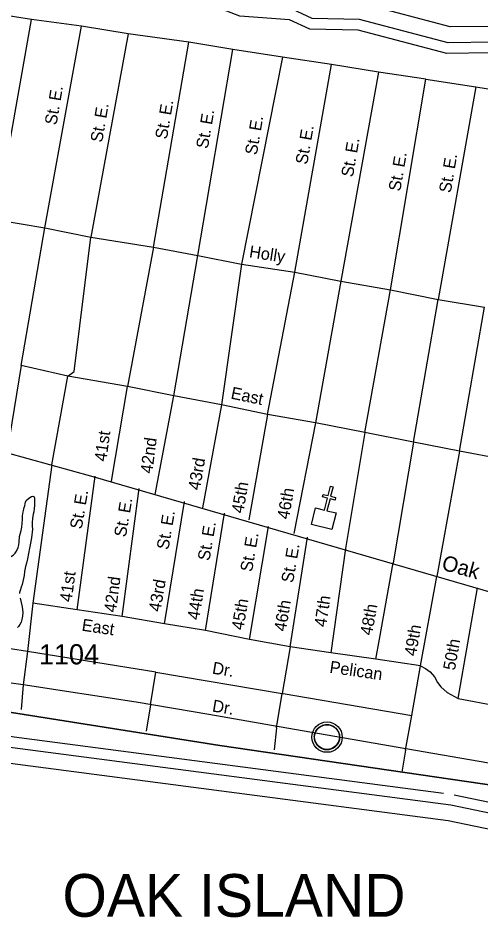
# Model space of a CAD drawing. Extents: x 2104537 to 2336408, y 34176 to 229611.
# Drawn here: x 2266251 to 2269120, y 58314 to 63947 of the extents above; entities that cross this region are included whole.
import ezdxf

# ---------------------------------------------------------------- set-up
doc = ezdxf.new("R2010")
doc.units = 0
for name, color, linetype in [('Exist Boundary Political City Limit New', 7, 'Continuous'), ('Exist Boundary Political CountyLine', 7, 'Continuous'), ('Exist Civil Demographics City Label', 7, 'Continuous'), ('Exist Civil Demographics Community CELL', 7, 'Continuous'), ('Exist Cultural Church CELL', 7, 'Continuous'), ('Exist Hydrographic Buffer Line', 7, 'Continuous'), ('Exist Hydrographic Creek Single Shore', 7, 'Continuous'), ('Exist Road Non-System Type 51', 7, 'Continuous'), ('Exist Road Non-System Type 51 Label', 7, 'Continuous'), ('Exist Road Secondary Type 51 Attributed', 7, 'Continuous'), ('Exist Road Secondary Type 51 Label', 7, 'Continuous'), ('Exist Road Secondary Type 51 Number Label', 7, 'Continuous'), ('Map Preparation Boundary City Limit Buffer Line', 7, 'Continuous')]:
    doc.layers.add(name, color=color, linetype=linetype)

msp = doc.modelspace()

# ---------------------------------------------------------------- linework, layer by layer
at = {"layer": 'Exist Boundary Political City Limit New'}
msp.add_lwpolyline([(2237354.5, 60336.3), (2239099.8, 60520.4), (2245609.5, 60794), (2248455.2, 60815.9), (2249575.8, 60873.1), (2251638.8, 60849.8), (2252920.8, 60814.8), (2254226.2, 60814.8), (2255659.8, 60779.8), (2256953.5, 60686.5), (2258317.2, 60569.8), (2259343, 60464.8), (2260788.2, 60394.8), (2261988.8, 60254.8), (2262932.8, 60173.2), (2263923.5, 60009.9), (2265660, 59729.9), (2267501.5, 59438.3), (2269413, 59158.3), (2271021.5, 58866.7), (2271662.5, 58747.9), (2271665, 58805.6), (2276511.8, 57837.8)], dxfattribs=at)
at = {"layer": 'Exist Boundary Political CountyLine'}
msp.add_lwpolyline([(2273900.4, 58318.4), (2272280.3, 58633.4), (2271021.5, 58866.7), (2269413.1, 59158.3), (2267501.6, 59438.3), (2265660.1, 59729.9), (2263923.4, 60009.9), (2262932.7, 60173.2), (2261988.7, 60254.8), (2260788.2, 60394.8), (2259342.9, 60464.8), (2258317.2, 60569.8), (2256953.6, 60686.5), (2255659.8, 60779.8), (2254226.2, 60814.8), (2252920.8, 60814.8), (2251638.7, 60849.8), (2249575.8, 60873.1), (2248235.4, 60814.8), (2246603.6, 60721.4), (2244086.1, 60639.8), (2242419.4, 60651.5), (2240228.2, 60558.1), (2237675.7, 60359.8)], dxfattribs=at)
at = {"layer": 'Exist Civil Demographics Community CELL'}
msp.add_lwpolyline([(2268088.4, 59502.3), (2268089.4, 59507.9), (2268091.2, 59514.5), (2268094.1, 59521.7), (2268097, 59527.4), (2268100.3, 59533.2), (2268104.1, 59538.3), (2268108.1, 59542.7), (2268112.7, 59547.3), (2268118.2, 59551.8), (2268123.6, 59555.5), (2268128.5, 59558.4), (2268133.6, 59560.8), (2268139, 59563.1), (2268144.6, 59564.9), (2268149, 59566.1), (2268153.8, 59566.8), (2268158, 59567.5), (2268164.3, 59567.8), (2268168.8, 59567.7), (2268174.4, 59567.4), (2268179.3, 59566.7), (2268184.2, 59565.7), (2268189.2, 59564.3), (2268194.4, 59562.4), (2268201.1, 59559.5), (2268207.3, 59556), (2268212.4, 59552.4), (2268217.5, 59548.4), (2268220.9, 59545.3), (2268225, 59540.9), (2268228.8, 59536.2), (2268231.9, 59531.6), (2268235, 59526.6), (2268237.5, 59521.4), (2268239.5, 59516.4), (2268241.1, 59511.4), (2268242.4, 59506.8), (2268243.5, 59500.8), (2268244.1, 59496.1), (2268244.4, 59490.1), (2268244.2, 59484.3), (2268243.6, 59478.6), (2268242.7, 59473.1), (2268241, 59466.9), (2268239.1, 59461.1), (2268236.8, 59456), (2268233.7, 59450), (2268230.4, 59444.7), (2268227, 59440), (2268222.7, 59435.3), (2268217.4, 59430.3), (2268212.4, 59426.2), (2268207.4, 59422.8), (2268203.1, 59420.2), (2268196.3, 59417), (2268189.1, 59414.3), (2268183.2, 59412.8), (2268176.6, 59411.5), (2268172.1, 59411.1), (2268167.7, 59410.8), (2268162.1, 59410.8), (2268157.8, 59411.2), (2268152.2, 59412), (2268146.2, 59413.3), (2268141.6, 59414.6), (2268136.5, 59416.4), (2268131.9, 59418.4), (2268128, 59420.7), (2268121.2, 59424.7), (2268115.6, 59429), (2268110.7, 59433.5), (2268106.2, 59438.4), (2268103, 59442.3), (2268100.1, 59446.5), (2268096, 59453.6), (2268094.2, 59457.1), (2268092.5, 59461.2), (2268089.9, 59469.3), (2268088.4, 59476.4), (2268087.7, 59481.6), (2268087.4, 59487.9), (2268087.3, 59492.6), (2268087.9, 59499)], close=True, dxfattribs=at)
for centre, radius in [((2268166, 59489.9), 94.3), ((2268165.7, 59490.2), 76.7)]:
    msp.add_circle(centre, radius, dxfattribs=at)
at = {"layer": 'Exist Cultural Church CELL'}
msp.add_lwpolyline([(2268095.2, 60911.6), (2268150.4, 60897.7), (2268169.1, 60971.4), (2268138.1, 60979.3), (2268142.1, 60994.8), (2268173.1, 60986.9), (2268187.9, 61045.2), (2268203.4, 61041.3), (2268188.6, 60983), (2268219.6, 60975.1), (2268215.7, 60959.6), (2268184.7, 60967.5), (2268165.9, 60893.7), (2268221.8, 60879.4), (2268195.6, 60776.2), (2268069, 60808.4)], close=True, dxfattribs=at)
at = {"layer": 'Exist Hydrographic Buffer Line'}
for points in [[(2269233.8, 63896.1), (2268930, 63892.6), (2268381.5, 64037.1), (2268096.5, 64042.5), (2267975.5, 64098.8), (2267661, 64121.5), (2267148.7, 64319.9), (2266878.8, 64388.6), (2266661.9, 64417.2)], [(2269200.8, 63797.3), (2268917.8, 63794.1), (2268367.8, 63938.9), (2268073.9, 63944.5), (2267950.4, 64001.9), (2267639.2, 64024.4), (2267118.7, 64226), (2266929, 64274.2)], [(2268933.8, 59067.1), (2266216.2, 59424.2), (2265598.2, 59525.2)], [(2278479.1, 56940), (2277079.3, 57310.5), (2276778.9, 57358.8), (2275363.1, 57705.2), (2274495.3, 57977.3), (2272539.3, 58374.8), (2270951.7, 58618.7), (2270274, 58789.5), (2268933.8, 59067.1)]]:
    msp.add_lwpolyline(points, dxfattribs=at)
at = {"layer": 'Exist Hydrographic Creek Single Shore'}
for points in [[(2269178.7, 63731.5), (2268909.7, 63728.4), (2268358.7, 63873.4), (2268058.7, 63879.2), (2267933.7, 63937.4), (2267624.6, 63959.7), (2267098.7, 64163.3), (2266847.7, 64227.2), (2265567.8, 64396.2)], [(2266260.1, 60733.8), (2266269.3, 60770.9), (2266273, 60790.5), (2266276.7, 60816.7), (2266278.4, 60837), (2266278.2, 60860.9), (2266282, 60887.1), (2266285.9, 60902.4), (2266287.8, 60913.2), (2266291.9, 60924.6), (2266293.8, 60936.7), (2266295.6, 60946.5), (2266301.4, 60957.3), (2266315.4, 60969.1), (2266323.4, 60975.5), (2266333.4, 60981.2), (2266341.3, 60983.4), (2266349.7, 60979.3), (2266352.2, 60969.4), (2266351.6, 60956.9), (2266351.6, 60941.5), (2266351.7, 60925.8), (2266350, 60907.1), (2266348, 60887.5), (2266344.4, 60871.1), (2266340.6, 60845.6), (2266338.5, 60821.1), (2266338.7, 60797.4), (2266339, 60779.4), (2266333, 60725.6)], [(2266180, 60595.3), (2266220.4, 60618.3), (2266232.2, 60630.5), (2266240.3, 60642.5), (2266251.8, 60664.6), (2266256.1, 60681.6), (2266257.4, 60698.9), (2266260.1, 60733.8)], [(2266333, 60725.6), (2266326, 60682.9), (2266322, 60661.6), (2266316.1, 60627.3), (2266308.6, 60595.3), (2266302.8, 60569.2), (2266297.2, 60547.3), (2266291.3, 60516.9), (2266287.2, 60492.4), (2266279.6, 60454.8), (2266276, 60436.8), (2266270.1, 60418.9), (2266264.1, 60398.7), (2266260.3, 60386.3), (2266258.5, 60379.7)], [(2266263.9, 60351.1), (2266268.9, 60324.8), (2266275, 60298.4), (2266279.2, 60262.2), (2266277.5, 60240), (2266273.8, 60218.7), (2266269.9, 60202.4), (2266262.1, 60188.8), (2266254, 60176.4), (2266246.3, 60170)], [(2268887.6, 59139.4), (2266225.8, 59489.1), (2265610.2, 59589.7)], [(2268917.4, 58970), (2266201.9, 59326.8), (2265580.1, 59428.4)], [(2278495.9, 57003.4), (2277092.9, 57374.8), (2276791.9, 57423.2), (2275380.7, 57768.4), (2274511.7, 58041), (2272550.8, 58439.4), (2270964.7, 58683.1), (2270288.7, 58853.5), (2268954.2, 59129.9)], [(2278454.1, 56844.8), (2277058.8, 57214.1), (2276759.3, 57262.3), (2275336.7, 57610.3), (2274470.7, 57881.9), (2272522, 58277.9), (2270932.2, 58522.1), (2270252, 58693.6), (2268917.4, 58970)]]:
    msp.add_lwpolyline(points, dxfattribs=at)
at = {"layer": 'Exist Road Non-System Type 51'}
for p, q in [((2266334.1, 63938.5), (2266064.9, 63981.4)), ((2266114.1, 62698.8), (2266334.1, 63938.5)), ((2266642.9, 63896.5), (2266334.1, 63938.5)), ((2266417.2, 62647.1), (2266642.9, 63896.5)), ((2266934, 63848.9), (2266642.9, 63896.5)), ((2266934, 63848.9), (2266701.8, 62589.4)), ((2267308.9, 63797.8), (2266934, 63848.9)), ((2267090.7, 62528.2), (2267308.9, 63797.8)), ((2267582.3, 63752.5), (2267308.9, 63797.8)), ((2267365.5, 62476.6), (2267582.3, 63752.5)), ((2267891, 63704.6), (2267582.3, 63752.5)), ((2267891, 63704.6), (2267636.4, 62421.6)), ((2268194.2, 63658.7), (2267891, 63704.6)), ((2267965.5, 62371.3), (2268194.2, 63658.7)), ((2268485.3, 63613.1), (2268194.2, 63658.7)), ((2268485.3, 63613.1), (2268252.4, 62315.6)), ((2268778.4, 63569.5), (2268485.3, 63613.1)), ((2268559.4, 62261.8), (2268778.4, 63569.5)), ((2268778.4, 63569.5), (2269089.4, 63521.5)), ((2269089.4, 63521.5), (2268854.2, 62202.4)), ((2266114.1, 62698.8), (2266417.2, 62647.1)), ((2266270.6, 61794), (2266417.2, 62647.1)), ((2266417.2, 62647.1), (2266701.8, 62589.4)), ((2266701.8, 62589.4), (2267090.7, 62528.2)), ((2267090.7, 62528.2), (2266928.1, 61663.3)), ((2267090.7, 62528.2), (2267365.5, 62476.6)), ((2267217, 61605.6), (2267365.5, 62476.6)), ((2267365.5, 62476.6), (2267636.4, 62421.6)), ((2267636.4, 62421.6), (2267511.8, 61550.1)), ((2267636.4, 62421.6), (2267965.5, 62371.3)), ((2267796.7, 61490.5), (2267965.5, 62371.3)), ((2267965.5, 62371.3), (2268252.4, 62315.6)), ((2268252.4, 62315.6), (2268093.6, 61438.9)), ((2268252.4, 62315.6), (2268559.4, 62261.8)), ((2268400.4, 61379.2), (2268559.4, 62261.8)), ((2268559.4, 62261.8), (2268854.2, 62202.4)), ((2268701.4, 61319.3), (2268854.2, 62202.4)), ((2268854.2, 62202.4), (2269143.2, 62154.8)), ((2268988, 61261.9), (2269143.2, 62154.8)), ((2266270.6, 61794), (2266182.6, 61259.7)), ((2266559.3, 61728.4), (2266270.6, 61794)), ((2266458.9, 61178.3), (2266559.3, 61728.4)), ((2266928.1, 61663.3), (2266559.3, 61728.4)), ((2266828.9, 61077.4), (2266928.1, 61663.3)), ((2267217, 61605.6), (2266928.1, 61663.3)), ((2267101.2, 60994.1), (2267217, 61605.6)), ((2267511.8, 61550.1), (2267217, 61605.6)), ((2267511.8, 61550.1), (2267393.5, 60910.4)), ((2267796.7, 61490.5), (2267511.8, 61550.1)), ((2267796.7, 61490.5), (2267682.1, 60836.9)), ((2268093.6, 61438.9), (2267796.7, 61490.5)), ((2268093.6, 61438.9), (2267960.6, 60751.5)), ((2268400.4, 61379.2), (2268093.6, 61438.9)), ((2268400.4, 61379.2), (2268280.7, 60659.5)), ((2268701.4, 61319.3), (2268400.4, 61379.2)), ((2268701.4, 61319.3), (2268576.8, 60569.8)), ((2268988, 61261.9), (2268701.4, 61319.3)), ((2268988, 61261.9), (2268847.1, 60484.6)), ((2269285.1, 61206.1), (2268988, 61261.9)), ((2266458.9, 61178.3), (2266342.3, 60320.7)), ((2266617.8, 60279.4), (2266729.4, 61107.2)), ((2266896.8, 60237.9), (2267001.9, 61032)), ((2267158, 60193.2), (2267282.5, 60950.6)), ((2267413.1, 60150.3), (2267531, 60877.9)), ((2267685.9, 60094.8), (2267803.4, 60796.6)), ((2267937, 60050), (2268044.2, 60729.9)), ((2268744.7, 59932.8), (2268847.1, 60484.6)), ((2268978.6, 59730.2), (2269100, 60415.8)), ((2266342.3, 60320.7), (2266308.7, 60021.5)), ((2266617.8, 60279.4), (2266342.3, 60320.7)), ((2266896.8, 60237.9), (2266617.8, 60279.4)), ((2267158, 60193.2), (2266896.8, 60237.9)), ((2267413.1, 60150.3), (2267158, 60193.2)), ((2267685.9, 60094.8), (2267413.1, 60150.3)), ((2267937, 60050), (2267685.9, 60094.8)), ((2267937, 60050), (2267887.5, 59761)), ((2268190.1, 60013.3), (2267937, 60050)), ((2266308.7, 60021.5), (2266282.8, 59814.1)), ((2267104, 59892.1), (2266308.7, 60021.5)), ((2268467.8, 59973), (2268190.1, 60013.3)), ((2268744.7, 59932.8), (2268467.8, 59973)), ((2267072.3, 59690.7), (2267104, 59892.1)), ((2267104, 59892.1), (2267887.5, 59761)), ((2268692.8, 59623.8), (2268744.7, 59932.8)), ((2267853.5, 59547.7), (2267887.5, 59761)), ((2268978.6, 59730.2), (2269221.9, 59683.5)), ((2268652.6, 59408.4), (2268692.8, 59623.8))]:
    msp.add_line(p, q, dxfattribs=at)
for points in [[(2269089.4, 63521.5), (2269332.7, 63482.7), (2269384.3, 63466)], [(2266559.3, 61728.4), (2266598.9, 61756.6), (2266701.8, 62589.4)], [(2268280.7, 60659.5), (2268190.1, 60013.3)], [(2268467.8, 59973), (2268490.5, 60097.4), (2268576.8, 60569.8)], [(2266308.7, 60021.5), (2265886.2, 60087.4), (2265764.6, 60111.7), (2265605, 60120.7), (2265510.7, 60132)], [(2268744.7, 59932.8), (2268776.2, 59916.1), (2268806, 59895.5), (2268833.2, 59862.9), (2268850.6, 59828.8), (2268872.1, 59802.1), (2268911.4, 59765.6), (2268978.6, 59730.2)], [(2266282.8, 59814.1), (2266269, 59660.3)], [(2267887.5, 59761), (2267894.4, 59759.9), (2268692.8, 59623.8)], [(2267072.3, 59690.7), (2267045.3, 59526.6)], [(2267853.5, 59547.7), (2267837.4, 59410.4)], [(2268652.6, 59408.4), (2268629.6, 59273)]]:
    msp.add_lwpolyline(points, dxfattribs=at)
at = {"layer": 'Exist Road Secondary Type 51 Attributed'}
for points in [[(2266176.5, 61255.1), (2266713.6, 61105.2), (2269439, 60313.9), (2269548.6, 60298.2), (2271270.6, 60256.1)], [(2271270.6, 60256.1), (2271252.9, 60152.3), (2271197.3, 59848.9), (2271107.7, 59329), (2271059, 59060.7), (2271051.9, 59032.2), (2271039.1, 59013.7), (2271026.2, 59000.9), (2271009.2, 58992.4), (2270982.1, 58993.8), (2270913.8, 59005.2), (2270649, 59053.6), (2270233.3, 59131.9), (2269443.3, 59281.5), (2268654.7, 59418.2), (2267869, 59553.4), (2267433.4, 59630.3), (2266983.6, 59707.2), (2266282.8, 59814.1), (2265833.5, 59875.3)]]:
    msp.add_lwpolyline(points, dxfattribs=at)
at = {"layer": 'Map Preparation Boundary City Limit Buffer Line'}
msp.add_lwpolyline([(2237354.5, 60336.3), (2239099.8, 60520.4), (2245609.5, 60794), (2248455.2, 60815.9), (2249575.8, 60873.1), (2251638.8, 60849.8), (2252920.8, 60814.8), (2254226.2, 60814.8), (2255659.8, 60779.8), (2256953.5, 60686.5), (2258317.2, 60569.8), (2259343, 60464.8), (2260788.2, 60394.8), (2261988.8, 60254.8), (2262932.8, 60173.2), (2263923.5, 60009.9), (2265660, 59729.9), (2267501.5, 59438.3), (2269413, 59158.3), (2271021.5, 58866.7), (2271662.5, 58747.9), (2271665, 58805.6), (2276511.8, 57837.8)], dxfattribs=at)

# ---------------------------------------------------------------- texts
at = {"layer": 'Exist Civil Demographics City Label'}
msp.add_text('OAK ISLAND', height=265, rotation=359.9999, dxfattribs=at).set_placement((2266525.5, 58376.1))
at = {"layer": 'Exist Road Non-System Type 51 Label'}
for s, rotation, p in [('St. E.', 80.3553, (2266488.5, 63281.1)), ('St. E.', 80.3553, (2267173, 63193)), ('St. E.', 80.3553, (2266772, 63173.5)), ('St. E.', 80.3553, (2267427.2, 63134.3)), ('St. E.', 80.3553, (2267730.4, 63095.2)), ('St. E.', 80.3553, (2268043.3, 63036.4)), ('St. E.', 80.3553, (2268326.9, 62958.1)), ('St. E.', 80.3553, (2268620.3, 62870)), ('St. E.', 80.3553, (2268933.2, 62860.2)), ('Holly', 351.3133, (2267679.9, 62464.7)), ('East', 348.186, (2267565, 61589.2)), ('41st', 82.3168, (2266797.4, 61195.2)), ('42nd', 82.4593, (2267082, 61121.1)), ('43rd', 80.3491, (2267377.5, 61017.2)), ('45th', 80.4977, (2267646.9, 60873.8)), ('St. E.', 80.3553, (2266644.9, 60775.4)), ('46th', 80.2811, (2267929.8, 60836.2)), ('St. E.', 80.3553, (2266918.7, 60726.4)), ('St. E.', 80.3553, (2267182.8, 60648.1)), ('St. E.', 80.3553, (2267437, 60579.6)), ('St. E.', 80.3553, (2267701, 60511.1)), ('St. E.', 80.3553, (2267955.3, 60442.6)), ('41st', 82.3168, (2266582.3, 60324)), ('42nd', 82.4593, (2266857.1, 60259.7)), ('43rd', 80.3491, (2267133.1, 60263.5)), ('44th', 80.7921, (2267372.8, 60212.9)), ('45th', 80.4977, (2267646.9, 60149.5)), ('46th', 80.2811, (2267910.2, 60141.3)), ('47th', 81.8353, (2268160.6, 60169.2)), ('48th', 79.6531, (2268444.1, 60116.8)), ('East', 351.5529, (2266642, 60150.2)), ('49th', 80.4734, (2268718.2, 59988.3)), ('50th', 79.9574, (2268958.7, 59900.1)), ('Dr.', 350.4964, (2267450.5, 59884)), ('Pelican', 351.7442, (2268178.7, 59889.4)), ('Dr.', 350.4964, (2267450.5, 59649.1))]:
    msp.add_text(s, height=75, rotation=rotation, dxfattribs=at).set_placement(p)
at = {"layer": 'Exist Road Secondary Type 51 Label'}
msp.add_text('Oak', height=95, rotation=344.7779, dxfattribs=at).set_placement((2268871.4, 60529))
at = {"layer": 'Exist Road Secondary Type 51 Number Label'}
msp.add_text('1104', height=125, dxfattribs=at).set_placement((2266380.2, 59940.8))

doc.saveas('drawing.dxf')
